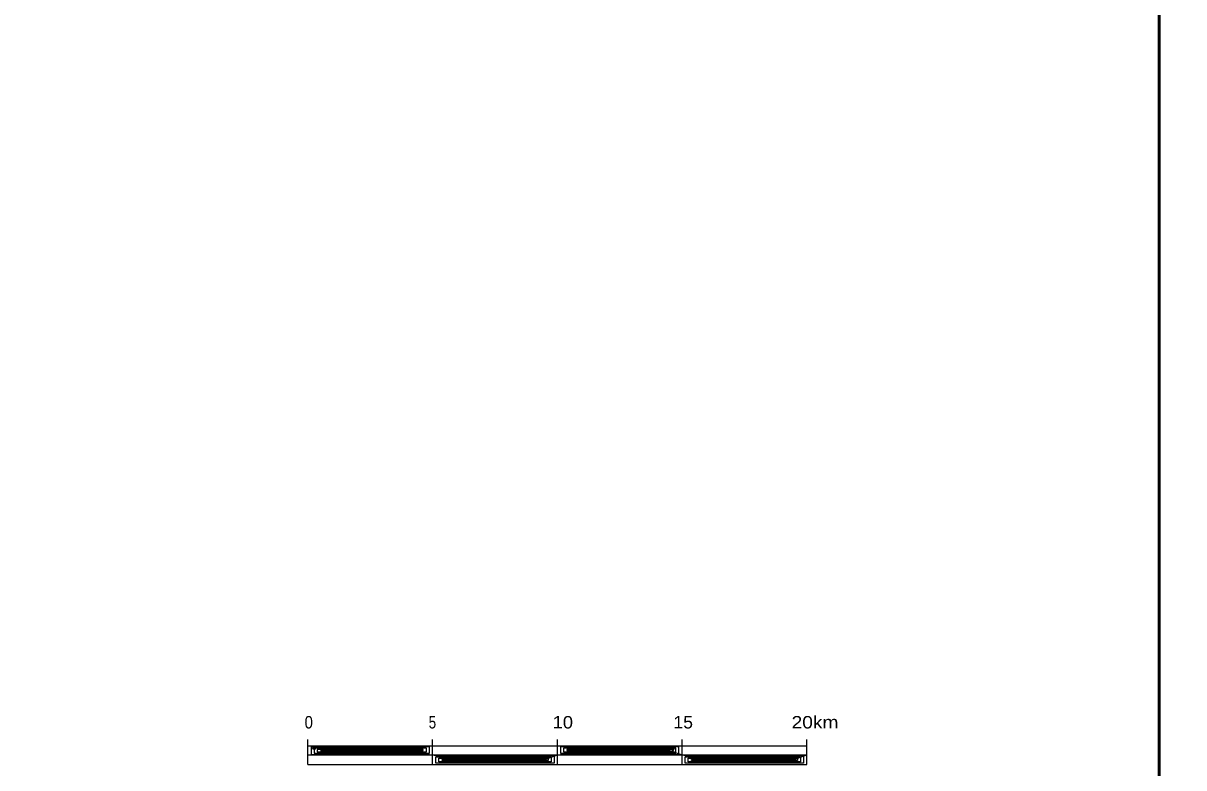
# Model space of a CAD drawing. Extents: x -1643653 to 4543381, y 1624270 to 13878484.
# Drawn here: x 794759 to 841296, y 8905635 to 8935519 of the extents above; entities that cross this region are included whole.
import ezdxf

# ---------------------------------------------------------------- set-up
doc = ezdxf.new("R2010")
doc.units = 0
doc.header["$LTSCALE"] = 200
doc.header["$PDMODE"] = 32
doc.header["$PDSIZE"] = 100
for name, color, linetype, lineweight in [('3', 7, 'Continuous', 13), ('5', 7, 'Continuous', 25), ('60', 7, 'Continuous', 13)]:
    doc.layers.add(name, color=color, linetype=linetype, lineweight=lineweight)

msp = doc.modelspace()

# ---------------------------------------------------------------- linework, layer by layer
at = {"layer": '3', "lineweight": 53}
msp.add_lwpolyline([(840307.3, 9029887.8), (840307.3, 8886387.8), (560211.7, 8886387.8), (560211.7, 9029887.8)], close=True, dxfattribs=at)
msp.add_lwpolyline([(840307.3, 9029887.8), (840307.3, 8886387.8), (560211.7, 8886387.8), (560211.7, 9029887.8)], close=True, dxfattribs=at)
at = {"layer": '5'}
for p, q in [((806177.5, 8905773.4), (806177.5, 8906773.4)), ((811177.5, 8905773.4), (811177.5, 8906773.4)), ((816177.5, 8905773.4), (816177.5, 8906773.4)), ((821177.5, 8905773.4), (821177.5, 8906773.4)), ((826177.5, 8905773.4), (826177.5, 8906773.4)), ((806177.5, 8906523.4), (826177.5, 8906523.4)), ((806177.5, 8906149.4), (826177.5, 8906149.4)), ((806177.5, 8905773.4), (826177.5, 8905773.4))]:
    msp.add_line(p, q, dxfattribs=at)
msp.add_lwpolyline([(806677.5, 8906323.4), (810802.5, 8906323.4), (810802.5, 8906373.4), (806552.5, 8906373.4), (806552.5, 8906273.4), (810927.5, 8906273.4), (810927.5, 8906423.4), (806427.5, 8906423.4), (806427.5, 8906223.4), (811052.5, 8906223.4), (811052.5, 8906473.4), (806302.5, 8906473.4), (806302.5, 8906173.4), (811052.5, 8906173.4), (811177.5, 8906149.4), (811302.5, 8906123.4), (816052.5, 8906123.4), (816052.5, 8905823.4), (811302.5, 8905823.4), (811302.5, 8906073.4), (815927.5, 8906073.4), (815927.5, 8905873.4), (811427.5, 8905873.4), (811427.5, 8906023.4), (815802.5, 8906023.4), (815802.5, 8905923.4), (811552.5, 8905923.4), (811552.5, 8905973.4), (815677.5, 8905973.4), (816177.5, 8906149.4), (816302.5, 8906173.4), (821052.5, 8906173.4), (821052.5, 8906473.4), (816302.5, 8906473.4), (816302.5, 8906223.4), (820927.5, 8906223.4), (820927.5, 8906423.4), (816427.5, 8906423.4), (816427.5, 8906273.4), (820802.5, 8906273.4), (820802.5, 8906373.4), (816552.5, 8906373.4), (816552.5, 8906323.4), (820677.5, 8906323.4), (821177.5, 8906149.4), (821302.5, 8906123.4), (826052.5, 8906123.4), (826052.5, 8905823.4), (821302.5, 8905823.4), (821302.5, 8906073.4), (825927.5, 8906073.4), (825927.5, 8905873.4), (821427.5, 8905873.4), (821427.5, 8906023.4), (825802.5, 8906023.4), (825802.5, 8905923.4), (821552.5, 8905923.4), (821552.5, 8905973.4), (825677.5, 8905973.4), (826177.5, 8906149.4)], dxfattribs=at)
for p in [(806427.5, 8906423.4), (820802.5, 8906398.4), (820802.5, 8906273.4)]:
    msp.add_point(p, dxfattribs=at)
at = {"layer": '60', "lineweight": 25}
msp.add_spline([(814781, 9009175.5), (814787.2, 9009173.4), (814796.9, 9009173.4), (814799.4, 9009172.4), (814805.1, 9009174.5), (814805.6, 9009176.5), (814811.7, 9009179.5), (814811.7, 9009179.5), (814801.5, 9009181), (814790.7, 9009181.5), (814784.1, 9009183.1), (814777.4, 9009185.1), (814778.4, 9009175.5)], degree=3, dxfattribs=at)

# ---------------------------------------------------------------- texts
at = {"layer": '5'}
for s, width, p in [('0', 0.9, (806041.4, 8907213.5)), ('5', 0.8, (811017.9, 8907213.5)), ('10', 1.1, (815987.1, 8907213.5)), ('15', 1.05, (820832.9, 8907213.5)), ('20km', 1.15, (825568.9, 8907213.5))]:
    msp.add_text(s, height=500, dxfattribs=dict(at, width=width)).set_placement(p)

doc.saveas('drawing.dxf')
